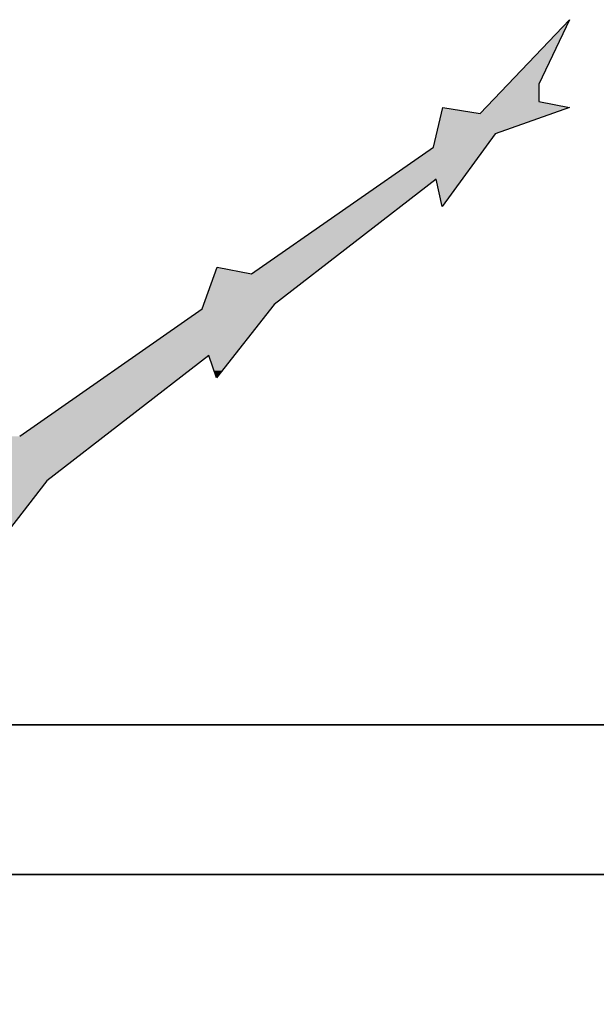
# Model space of a CAD drawing. Header units: millimetres. Extents: x 0 to 16721, y 217 to 10981.
# Tile 385 of 394: x 10575 to 10710, y 6378 to 6608. Entities that reach past the tile are written whole.
import ezdxf

# ---------------------------------------------------------------- set-up
doc = ezdxf.new("R2010")
doc.units = ezdxf.units.MM
doc.layers.add('PDF_PSS & TL', color=7, linetype='Continuous', true_color=0x7fffdf)

msp = doc.modelspace()

# ---------------------------------------------------------------- linework, layer by layer
at = {"layer": 'PDF_PSS & TL', "color": 7, "lineweight": 25}
for points in [[(10683.03, 6586.2), (10703.95, 6608.16)], [(10703.95, 6608.16), (10696.8, 6593.09), (10696.8, 6589.06)], [(10696.8, 6589.06), (10703.95, 6587.63)], [(10672.11, 6578.4), (10674.32, 6587.63), (10683.03, 6586.2)], [(10703.95, 6587.63), (10686.54, 6581.52)], [(10686.54, 6581.52), (10674.19, 6564.49)], [(10629.61, 6548.77), (10672.11, 6578.4)], [(10672.76, 6570.86), (10634.94, 6541.62)], [(10674.19, 6564.49), (10672.76, 6570.86)], [(10575.42, 6510.82), (10618.05, 6540.58), (10621.56, 6550.33)], [(10621.56, 6550.33), (10629.61, 6548.77)], [(10634.94, 6541.62), (10621.43, 6524.47)], [(10619.61, 6529.67), (10581.79, 6500.43)], [(10621.43, 6524.47), (10619.61, 6529.66)], [(10581.79, 6500.42), (10567.36, 6481.84)]]:
    msp.add_lwpolyline(points, dxfattribs=at)
at = {"layer": 'PDF_PSS & TL', "color": 4, "lineweight": 25}
for points in [[(8844.45, 6274.14), (9262.65, 6315.86), (9605.46, 6350.94), (10098.25, 6401.37), (10517.35, 6443.34), (11172.19, 6443.34), (10517.35, 6443.34), (10098.25, 6401.37), (9605.46, 6350.94), (9262.65, 6315.86), (8844.45, 6274.14)], [(8848.09, 6239.31), (9266.28, 6281.03), (9609.1, 6316.12), (10101.88, 6366.54), (10519.04, 6408.38), (11172.18, 6408.38), (10519.04, 6408.38), (10101.88, 6366.54), (9609.1, 6316.12), (9266.28, 6281.03), (8848.09, 6239.31)]]:
    msp.add_lwpolyline(points, dxfattribs=at)
at = {"layer": 'PDF_PSS & TL', "transparency": 33554559}
for points in [[(10703.95, 6608.16), (10696.8, 6593.09), (10689.53, 6593.09)], [(10689.53, 6593.08), (10696.8, 6589.06), (10685.76, 6589.06)], [(10696.8, 6593.08), (10689.53, 6593.08), (10696.8, 6589.06)], [(10685.76, 6589.06), (10703.95, 6587.63), (10684.33, 6587.63)], [(10696.8, 6589.06), (10685.76, 6589.06), (10703.95, 6587.63)], [(10673.93, 6586.2), (10686.54, 6581.52), (10672.89, 6581.52)], [(10674.32, 6587.63), (10683.03, 6586.2), (10673.93, 6586.2)], [(10699.92, 6586.2), (10673.93, 6586.2), (10686.54, 6581.52)], [(10684.33, 6587.63), (10699.92, 6586.2), (10683.03, 6586.2)], [(10703.95, 6587.63), (10684.33, 6587.63), (10699.92, 6586.2)], [(10672.89, 6581.52), (10684.2, 6578.4), (10672.11, 6578.4)], [(10686.54, 6581.52), (10672.89, 6581.52), (10684.2, 6578.4)], [(10672.11, 6578.4), (10678.87, 6570.86), (10661.2, 6570.86)], [(10684.2, 6578.4), (10672.11, 6578.4), (10678.87, 6570.86)], [(10661.2, 6570.86), (10664.44, 6564.49), (10652.1, 6564.49)], [(10672.76, 6570.86), (10661.2, 6570.86), (10664.44, 6564.49)], [(10672.76, 6570.86), (10678.87, 6570.86), (10674.19, 6564.49)], [(10652.1, 6564.49), (10644.17, 6548.77), (10629.62, 6548.77)], [(10664.44, 6564.49), (10652.1, 6564.49), (10644.17, 6548.77)], [(10621.04, 6548.77), (10634.94, 6541.62), (10618.44, 6541.62)], [(10621.17, 6549.29), (10629.61, 6548.77), (10621.04, 6548.77)], [(10644.17, 6548.77), (10621.04, 6548.77), (10634.94, 6541.62)], [(10621.56, 6550.33), (10626.88, 6549.29), (10621.17, 6549.29)], [(10626.89, 6549.29), (10621.17, 6549.29), (10629.61, 6548.77)], [(10618.05, 6540.58), (10625.59, 6529.67), (10602.32, 6529.67)], [(10618.44, 6541.62), (10634.16, 6540.58), (10618.05, 6540.58)], [(10634.16, 6540.58), (10618.05, 6540.58), (10625.59, 6529.67)], [(10634.94, 6541.62), (10618.44, 6541.62), (10634.16, 6540.58)], [(10601.54, 6529.02), (10595.18, 6510.82), (10575.42, 6510.82)], [(10618.83, 6529.02), (10601.54, 6529.02), (10595.18, 6510.82)], [(10602.32, 6529.67), (10618.83, 6529.02), (10601.54, 6529.02)], [(10619.61, 6529.67), (10602.32, 6529.67), (10618.83, 6529.02)], [(10625.59, 6529.67), (10619.61, 6529.67), (10625.07, 6529.02)], [(10619.61, 6529.67), (10625.07, 6529.02), (10619.74, 6529.02)], [(10619.74, 6529.02), (10620.78, 6526.16), (10622.86, 6526.16)], [(10619.74, 6529.02), (10625.07, 6529.02), (10622.86, 6526.16)], [(10620.78, 6526.16), (10622.86, 6526.16), (10621.43, 6524.47)], [(10566.59, 6510.82), (10583.61, 6501.85), (10562.56, 6501.85)], [(10595.18, 6510.82), (10566.59, 6510.82), (10583.61, 6501.85)], [(10562.56, 6501.85), (10581.79, 6500.42), (10560.35, 6500.42)], [(10581.79, 6500.42), (10560.35, 6500.42), (10571.13, 6486.78)], [(10583.61, 6501.85), (10562.56, 6501.85), (10581.79, 6500.42)]]:
    msp.add_solid(points, dxfattribs=at)

doc.saveas('drawing.dxf')
